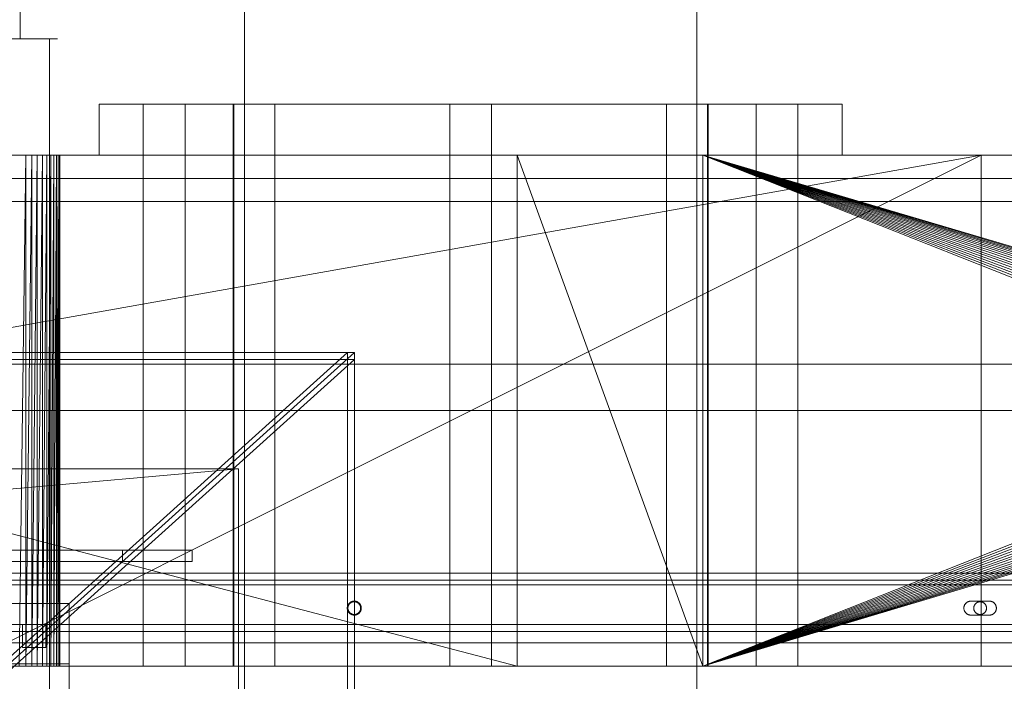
# Model space of a CAD drawing. Header units: millimetres. Extents: x -4395 to 65662, y -65530 to 6847.
# Tile 723 of 1034: x 25056 to 25480, y -17796 to -17512. Entities that reach past the tile are written whole.
import ezdxf

# ---------------------------------------------------------------- set-up
doc = ezdxf.new("R2010")
doc.units = ezdxf.units.MM
for name, color, linetype, lineweight in [('COTAS_P', 1, 'Continuous', 0), ('superior_briquetadora', 7, 'Continuous', 0), ('superior_C02-briq', 7, 'Continuous', 0), ('superior_C05', 7, 'Continuous', 0)]:
    doc.layers.add(name, color=color, linetype=linetype, lineweight=lineweight)
doc.dimstyles.new('R19_100', dxfattribs={"dimtxt": 250, "dimasz": 150, "dimexe": 150, "dimexo": 80, "dimgap": 100, "dimtad": 1, "dimtih": 1, "dimtoh": 1, "dimdsep": 46, "dimcen": 0.09, "dimadec": 0, "dimazin": 0, "dimtfac": 1, "dimtdec": 4, "dimtofl": 0, "dimtmove": 0, "dimatfit": 3, "dimfxl": 1, "dimtolj": 1, "dimtzin": 0, "dimarcsym": 0})

# ---------------------------------------------------------------- blocks, each defined once
blk = doc.blocks.new('DIM_R33_31')
at = {"layer": 'COTAS_P'}
for p, q in [((24250.07, -17080), (24400.07, -17035)), ((26750.07, -17080), (26600.07, -17035)), ((24250.07, -17980), (24250.07, -17080)), ((24250.07, -17080), (26750.07, -17080)), ((24250.07, -17080), (24400.07, -17125)), ((26750.07, -17080), (26600.07, -17125)), ((26750.07, -17980), (26750.07, -17080))]:
    blk.add_line(p, q, dxfattribs=at)
blk.add_text('2500 P', height=250, dxfattribs=at).set_placement((25500.07, -16980))

msp = doc.modelspace()

# ---------------------------------------------------------------- linework, layer by layer
at = {"layer": 'superior_briquetadora'}
for p, q in [((25152.685, -17250), (25152.685, -17800)), ((25347.45, -17250), (25347.45, -17800)), ((25056.004, -17280), (25056.004, -17520)), ((25046.788, -17520), (25059.697, -17520)), ((25060.338, -17520), (25047.587, -17520)), ((25050.986, -17520), (25056.004, -17520)), ((25056.202, -17520), (25051.343, -17520)), ((25056.004, -17520), (25057.866, -17520)), ((25057.866, -17520), (25056.202, -17520)), ((25059.697, -17520), (25068.718, -17520)), ((25069.074, -17520), (25060.338, -17520)), ((25068.718, -17520), (25072.065, -17520)), ((25068.718, -17520), (25068.718, -17800)), ((25072.065, -17520), (25069.074, -17520)), ((25090.067, -17548), (25091.234, -17548)), ((25090.067, -17548), (25090.067, -17570)), ((25091.234, -17548), (25094.717, -17548)), ((25094.717, -17548), (25100.465, -17548)), ((25100.465, -17548), (25108.395, -17548)), ((25108.395, -17548), (25118.39, -17548)), ((25109.067, -17790), (25109.067, -17548)), ((25109.959, -17548), (25109.067, -17548)), ((25112.456, -17548), (25109.959, -17548)), ((25116.065, -17548), (25112.456, -17548)), ((25120.07, -17548), (25116.065, -17548)), ((25118.39, -17548), (25130.306, -17548)), ((25123.679, -17548), (25120.07, -17548)), ((25126.176, -17548), (25123.679, -17548)), ((25127.067, -17548), (25126.176, -17548)), ((25127.067, -17790), (25127.067, -17548)), ((25130.306, -17548), (25143.968, -17548)), ((25143.968, -17548), (25159.177, -17548)), ((25147.729, -17790), (25147.729, -17548)), ((25148.621, -17548), (25147.729, -17548)), ((25148.067, -17548), (25148.067, -17790)), ((25149.804, -17548), (25148.067, -17548)), ((25151.118, -17548), (25148.621, -17548)), ((25154.955, -17548), (25149.804, -17548)), ((25154.727, -17548), (25151.118, -17548)), ((25158.732, -17548), (25154.727, -17548)), ((25163.345, -17548), (25154.955, -17548)), ((25162.341, -17548), (25158.732, -17548)), ((25159.177, -17548), (25175.712, -17548)), ((25164.838, -17548), (25162.341, -17548)), ((25174.689, -17548), (25163.345, -17548)), ((25165.729, -17548), (25164.838, -17548)), ((25165.729, -17790), (25165.729, -17548)), ((25188.599, -17548), (25174.689, -17548)), ((25175.712, -17548), (25193.331, -17548)), ((25204.602, -17548), (25188.599, -17548)), ((25193.331, -17548), (25211.777, -17548)), ((25222.154, -17548), (25204.602, -17548)), ((25211.777, -17548), (25230.782, -17548)), ((25240.656, -17548), (25222.154, -17548)), ((25230.782, -17548), (25250.067, -17548)), ((25259.479, -17548), (25240.656, -17548)), ((25241.067, -17790), (25241.067, -17548)), ((25241.959, -17548), (25241.067, -17548)), ((25244.456, -17548), (25241.959, -17548)), ((25248.065, -17548), (25244.456, -17548)), ((25252.07, -17548), (25248.065, -17548)), ((25250.067, -17548), (25269.353, -17548)), ((25255.679, -17548), (25252.07, -17548)), ((25258.176, -17548), (25255.679, -17548)), ((25259.067, -17548), (25258.176, -17548)), ((25259.067, -17790), (25259.067, -17548)), ((25277.981, -17548), (25259.479, -17548)), ((25269.353, -17548), (25288.358, -17548)), ((25295.533, -17548), (25277.981, -17548)), ((25288.358, -17548), (25306.804, -17548)), ((25311.536, -17548), (25295.533, -17548)), ((25306.804, -17548), (25324.423, -17548)), ((25325.446, -17548), (25311.536, -17548)), ((25324.423, -17548), (25340.958, -17548)), ((25336.79, -17548), (25325.446, -17548)), ((25334.406, -17790), (25334.406, -17548)), ((25335.297, -17548), (25334.406, -17548)), ((25337.794, -17548), (25335.297, -17548)), ((25345.18, -17548), (25336.79, -17548)), ((25341.403, -17548), (25337.794, -17548)), ((25340.958, -17548), (25356.167, -17548)), ((25345.408, -17548), (25341.403, -17548)), ((25350.331, -17548), (25345.18, -17548)), ((25349.017, -17548), (25345.408, -17548)), ((25351.514, -17548), (25349.017, -17548)), ((25352.067, -17548), (25350.331, -17548)), ((25352.406, -17548), (25351.514, -17548)), ((25352.067, -17548), (25352.067, -17790)), ((25352.406, -17790), (25352.406, -17548)), ((25356.167, -17548), (25369.829, -17548)), ((25369.829, -17548), (25381.745, -17548)), ((25373.067, -17790), (25373.067, -17548)), ((25373.959, -17548), (25373.067, -17548)), ((25376.456, -17548), (25373.959, -17548)), ((25380.065, -17548), (25376.456, -17548)), ((25384.07, -17548), (25380.065, -17548)), ((25381.745, -17548), (25391.74, -17548)), ((25387.679, -17548), (25384.07, -17548)), ((25390.176, -17548), (25387.679, -17548)), ((25391.067, -17548), (25390.176, -17548)), ((25391.067, -17790), (25391.067, -17548)), ((25391.74, -17548), (25399.67, -17548)), ((25399.67, -17548), (25405.418, -17548)), ((25405.418, -17548), (25408.901, -17548)), ((25408.901, -17548), (25410.067, -17548)), ((25410.067, -17548), (25410.067, -17570)), ((23750.067, -17570), (25950.067, -17570)), ((23870.067, -17570), (25830.067, -17570)), ((25470.067, -17570), (24230.067, -17790)), ((25470.067, -17570), (24230.067, -17570)), ((25470.067, -17570), (24243.401, -17570)), ((25746.067, -17570), (24243.401, -17570)), ((24430.067, -17570), (25270.067, -17570)), ((24430.067, -17570), (25270.067, -17790)), ((25270.067, -17570), (24663.302, -17570)), ((25270.067, -17570), (24666.505, -17570)), ((25470.067, -17570), (25030.067, -17570)), ((25058.401, -17570), (25030.067, -17570)), ((25061.002, -17570), (25030.067, -17570)), ((25063.402, -17570), (25030.067, -17570)), ((25065.577, -17570), (25030.067, -17570)), ((25350.067, -17570), (25030.067, -17570)), ((25470.067, -17570), (25030.067, -17790)), ((25036.833, -17570), (25270.067, -17570)), ((25040.067, -17570), (25270.067, -17570)), ((25043.302, -17570), (25270.067, -17570)), ((25046.505, -17570), (25270.067, -17570)), ((25049.647, -17570), (25270.067, -17570)), ((25052.696, -17570), (25270.067, -17570)), ((25058.401, -17570), (25055.624, -17790)), ((25058.401, -17570), (25055.624, -17570)), ((25055.624, -17570), (25270.067, -17570)), ((25061.002, -17570), (25058.401, -17790)), ((25058.401, -17570), (25058.401, -17790)), ((25061.002, -17570), (25058.401, -17570)), ((25058.401, -17570), (25270.067, -17570)), ((25063.402, -17570), (25061.002, -17790)), ((25061.002, -17570), (25061.002, -17790)), ((25063.402, -17570), (25061.002, -17570)), ((25061.002, -17570), (25270.067, -17570)), ((25065.577, -17570), (25063.402, -17790)), ((25063.402, -17570), (25063.402, -17790)), ((25065.577, -17570), (25063.402, -17570)), ((25063.402, -17570), (25270.067, -17570)), ((25067.506, -17570), (25065.577, -17790)), ((25065.577, -17790), (25065.577, -17570)), ((25067.506, -17570), (25065.577, -17570)), ((25065.577, -17570), (25270.067, -17570)), ((25065.577, -17570), (25350.067, -17570)), ((25069.171, -17570), (25067.506, -17790)), ((25067.506, -17790), (25067.506, -17570)), ((25069.171, -17570), (25067.506, -17570)), ((25067.506, -17570), (25270.067, -17570)), ((25067.506, -17570), (25350.067, -17570)), ((25070.556, -17570), (25069.171, -17790)), ((25069.171, -17790), (25069.171, -17570)), ((25070.556, -17570), (25069.171, -17570)), ((25069.171, -17570), (25270.067, -17570)), ((25069.171, -17570), (25350.067, -17570)), ((25071.647, -17570), (25070.556, -17790)), ((25070.556, -17790), (25070.556, -17570)), ((25071.647, -17570), (25070.556, -17570)), ((25070.556, -17570), (25270.067, -17570)), ((25070.556, -17570), (25350.067, -17570)), ((25072.433, -17570), (25071.647, -17790)), ((25071.647, -17790), (25071.647, -17570)), ((25072.433, -17570), (25071.647, -17570)), ((25071.647, -17570), (25270.067, -17570)), ((25071.647, -17570), (25350.067, -17570)), ((25072.909, -17570), (25072.433, -17790)), ((25072.433, -17790), (25072.433, -17570)), ((25072.909, -17570), (25072.433, -17570)), ((25072.433, -17570), (25270.067, -17570)), ((25073.067, -17570), (25072.909, -17790)), ((25072.909, -17790), (25072.909, -17570)), ((25073.067, -17570), (25072.909, -17570)), ((25072.909, -17570), (25270.067, -17570)), ((25073.067, -17790), (25073.067, -17570)), ((25270.067, -17570), (25073.067, -17570)), ((25090.067, -17570), (25091.234, -17570)), ((25091.234, -17570), (25094.717, -17570)), ((25094.717, -17570), (25100.465, -17570)), ((25100.465, -17570), (25108.395, -17570)), ((25108.395, -17570), (25118.39, -17570)), ((25118.39, -17570), (25130.306, -17570)), ((25130.306, -17570), (25143.968, -17570)), ((25143.968, -17570), (25159.177, -17570)), ((25159.177, -17570), (25175.712, -17570)), ((25175.712, -17570), (25193.331, -17570)), ((25193.331, -17570), (25211.777, -17570)), ((25211.777, -17570), (25230.782, -17570)), ((25230.782, -17570), (25250.067, -17570)), ((25250.067, -17570), (25269.353, -17570)), ((25269.353, -17570), (25288.358, -17570)), ((25270.067, -17570), (25350.067, -17570)), ((25270.067, -17790), (25270.067, -17570)), ((25270.067, -17570), (25350.067, -17790)), ((25288.358, -17570), (25306.804, -17570)), ((25306.804, -17570), (25324.423, -17570)), ((25324.423, -17570), (25340.958, -17570)), ((25340.958, -17570), (25356.167, -17570)), ((25350.067, -17570), (25550.067, -17570)), ((25470.067, -17570), (25350.067, -17570)), ((25350.067, -17570), (25830.067, -17570)), ((25350.067, -17790), (25350.067, -17570)), ((25350.067, -17570), (25628.067, -17680)), ((25628.173, -17677.844), (25350.067, -17570)), ((25628.49, -17675.708), (25350.067, -17570)), ((25629.015, -17673.614), (25350.067, -17570)), ((25629.742, -17671.581), (25350.067, -17570)), ((25630.665, -17669.629), (25350.067, -17570)), ((25631.775, -17667.777), (25350.067, -17570)), ((25633.061, -17666.043), (25350.067, -17570)), ((25634.511, -17664.444), (25350.067, -17570)), ((25636.111, -17662.994), (25350.067, -17570)), ((25637.845, -17661.708), (25350.067, -17570)), ((25639.697, -17660.598), (25350.067, -17570)), ((25641.648, -17659.675), (25350.067, -17570)), ((25643.681, -17658.947), (25350.067, -17570)), ((25350.067, -17570), (25647.911, -17658.106)), ((25350.067, -17570), (25645.775, -17658.423)), ((25356.167, -17570), (25369.829, -17570)), ((25369.829, -17570), (25381.745, -17570)), ((25381.745, -17570), (25391.74, -17570)), ((25391.74, -17570), (25399.67, -17570)), ((25399.67, -17570), (25405.418, -17570)), ((25405.418, -17570), (25408.901, -17570)), ((25408.901, -17570), (25410.067, -17570)), ((25470.067, -17570), (25470.067, -17790)), ((25746.067, -17570), (25470.067, -17570)), ((25470.067, -17570), (25550.067, -17570)), ((23900.067, -17580), (25800.067, -17580)), ((23900.067, -17590), (25800.067, -17590)), ((24500.067, -17655), (25200.067, -17655)), ((25047.067, -17790), (25197.067, -17655)), ((25050.067, -17790), (25200.067, -17655)), ((25197.067, -17655), (25197.067, -18305)), ((25200.067, -17655), (25197.067, -17655)), ((25200.067, -17655), (25200.067, -18305)), ((25200.067, -17655), (25200.067, -17658)), ((23900.067, -17660), (25800.067, -17660)), ((24500.067, -17658), (25200.067, -17658)), ((25200.067, -17658), (25050.067, -17793)), ((25950.067, -17680), (23750.067, -17680)), ((24150.067, -17680), (25950.067, -17680)), ((24150.067, -17680), (25800.067, -17680)), ((25628.067, -17680), (25350.067, -17790)), ((25628.173, -17682.156), (25350.067, -17790)), ((25628.49, -17684.292), (25350.067, -17790)), ((25629.015, -17686.386), (25350.067, -17790)), ((25629.742, -17688.419), (25350.067, -17790)), ((25630.665, -17690.371), (25350.067, -17790)), ((25631.775, -17692.223), (25350.067, -17790)), ((25633.061, -17693.957), (25350.067, -17790)), ((25634.511, -17695.556), (25350.067, -17790)), ((25636.111, -17697.006), (25350.067, -17790)), ((25637.845, -17698.292), (25350.067, -17790)), ((25639.697, -17699.402), (25350.067, -17790)), ((25641.648, -17700.325), (25350.067, -17790)), ((25643.681, -17701.053), (25350.067, -17790)), ((25645.775, -17701.577), (25350.067, -17790)), ((24570.067, -17740), (25130.067, -17740)), ((25100.067, -17745), (25100.067, -17740)), ((25100.067, -17740), (25130.067, -17740)), ((25130.067, -17740), (25130.067, -17745)), ((25130.067, -17745), (24570.067, -17745)), ((25130.067, -17745), (25100.067, -17745)), ((24623.067, -17763), (25077.067, -17763)), ((25077.067, -17763), (25077.067, -17789)), ((25057.067, -17782), (25057.067, -17772)), ((25057.067, -17772), (25067.067, -17772)), ((25067.067, -17772), (25067.067, -17782)), ((25067.067, -17782), (25057.067, -17782)), ((25077.067, -17789), (24623.067, -17789)), ((25051.067, -17789), (25077.067, -17789)), ((25077.067, -17789), (25077.067, -18171)), ((25830.067, -17790), (23870.067, -17790)), ((23954.067, -17790), (25456.734, -17790)), ((24230.067, -17790), (25470.067, -17790)), ((24230.067, -17790), (25456.734, -17790)), ((25270.067, -17790), (24430.067, -17790)), ((25030.067, -17790), (25470.067, -17790)), ((25350.067, -17790), (25030.067, -17790)), ((25063.402, -17790), (25030.067, -17790)), ((25030.067, -17790), (25065.577, -17790)), ((25061.002, -17790), (25030.067, -17790)), ((25058.401, -17790), (25030.067, -17790)), ((25270.067, -17790), (25036.833, -17790)), ((25270.067, -17790), (25040.067, -17790)), ((25270.067, -17790), (25043.302, -17790)), ((25270.067, -17790), (25046.505, -17790)), ((25270.067, -17790), (25049.647, -17790)), ((25270.067, -17790), (25052.696, -17790)), ((25055.624, -17790), (25058.401, -17790)), ((25270.067, -17790), (25055.624, -17790)), ((25058.401, -17790), (25061.002, -17790)), ((25270.067, -17790), (25058.401, -17790)), ((25061.002, -17790), (25063.402, -17790)), ((25270.067, -17790), (25061.002, -17790)), ((25063.402, -17790), (25065.577, -17790)), ((25270.067, -17790), (25063.402, -17790)), ((25065.577, -17790), (25067.506, -17790)), ((25350.067, -17790), (25065.577, -17790)), ((25270.067, -17790), (25065.577, -17790)), ((25067.506, -17790), (25069.171, -17790)), ((25350.067, -17790), (25067.506, -17790)), ((25270.067, -17790), (25067.506, -17790)), ((25069.171, -17790), (25070.556, -17790)), ((25350.067, -17790), (25069.171, -17790)), ((25270.067, -17790), (25069.171, -17790)), ((25070.556, -17790), (25071.647, -17790)), ((25350.067, -17790), (25070.556, -17790)), ((25270.067, -17790), (25070.556, -17790)), ((25071.647, -17790), (25072.433, -17790)), ((25071.647, -17790), (25350.067, -17790)), ((25270.067, -17790), (25071.647, -17790)), ((25072.433, -17790), (25072.909, -17790)), ((25270.067, -17790), (25072.433, -17790)), ((25072.909, -17790), (25073.067, -17790)), ((25270.067, -17790), (25072.909, -17790)), ((25270.067, -17790), (25073.067, -17790)), ((25109.959, -17790), (25109.067, -17790)), ((25112.456, -17790), (25109.959, -17790)), ((25116.065, -17790), (25112.456, -17790)), ((25120.07, -17790), (25116.065, -17790)), ((25123.679, -17790), (25120.07, -17790)), ((25126.176, -17790), (25123.679, -17790)), ((25127.067, -17790), (25126.176, -17790)), ((25148.621, -17790), (25147.729, -17790)), ((25149.804, -17790), (25148.067, -17790)), ((25151.118, -17790), (25148.621, -17790)), ((25154.955, -17790), (25149.804, -17790)), ((25154.727, -17790), (25151.118, -17790)), ((25158.732, -17790), (25154.727, -17790)), ((25163.345, -17790), (25154.955, -17790)), ((25162.341, -17790), (25158.732, -17790)), ((25164.838, -17790), (25162.341, -17790)), ((25174.689, -17790), (25163.345, -17790)), ((25165.729, -17790), (25164.838, -17790)), ((25188.599, -17790), (25174.689, -17790)), ((25204.602, -17790), (25188.599, -17790)), ((25222.154, -17790), (25204.602, -17790)), ((25240.656, -17790), (25222.154, -17790)), ((25259.479, -17790), (25240.656, -17790)), ((25241.959, -17790), (25241.067, -17790)), ((25244.456, -17790), (25241.959, -17790)), ((25248.065, -17790), (25244.456, -17790)), ((25252.07, -17790), (25248.065, -17790)), ((25255.679, -17790), (25252.07, -17790)), ((25258.176, -17790), (25255.679, -17790)), ((25259.067, -17790), (25258.176, -17790)), ((25277.981, -17790), (25259.479, -17790)), ((25350.067, -17790), (25270.067, -17790)), ((25295.533, -17790), (25277.981, -17790)), ((25311.536, -17790), (25295.533, -17790)), ((25325.446, -17790), (25311.536, -17790)), ((25336.79, -17790), (25325.446, -17790)), ((25335.297, -17790), (25334.406, -17790)), ((25337.794, -17790), (25335.297, -17790)), ((25345.18, -17790), (25336.79, -17790)), ((25341.403, -17790), (25337.794, -17790)), ((25345.408, -17790), (25341.403, -17790)), ((25350.331, -17790), (25345.18, -17790)), ((25349.017, -17790), (25345.408, -17790)), ((25351.514, -17790), (25349.017, -17790)), ((25350.067, -17790), (25550.067, -17790)), ((25830.067, -17790), (25350.067, -17790)), ((25350.067, -17790), (25470.067, -17790)), ((25352.067, -17790), (25350.331, -17790)), ((25352.406, -17790), (25351.514, -17790)), ((25373.959, -17790), (25373.067, -17790)), ((25376.456, -17790), (25373.959, -17790)), ((25380.065, -17790), (25376.456, -17790)), ((25384.07, -17790), (25380.065, -17790)), ((25387.679, -17790), (25384.07, -17790)), ((25390.176, -17790), (25387.679, -17790)), ((25391.067, -17790), (25390.176, -17790)), ((25456.734, -17790), (25746.067, -17790)), ((25470.067, -17790), (25746.067, -17790)), ((25550.067, -17790), (25470.067, -17790))]:
    msp.add_line(p, q, dxfattribs=at)
at = {"layer": 'superior_C02-briq'}
for p, q in [((24550.067, -17705), (25150.067, -17705)), ((24925.067, -17725), (25150.067, -17705)), ((25150.067, -17705), (25150.067, -18255))]:
    msp.add_line(p, q, dxfattribs=at)
at = {"layer": 'superior_C05'}
for p, q in [((24310.067, -17750), (26690.067, -17750)), ((24300.067, -17755), (26700.067, -17755)), ((24310.067, -17753), (26690.067, -17753)), ((24310.067, -17755), (26690.067, -17755)), ((24900.317, -17755), (25499.567, -17755)), ((25197.123, -17763.974), (25197.076, -17764.116)), ((25197.178, -17763.835), (25197.123, -17763.974)), ((25197.24, -17763.698), (25197.178, -17763.835)), ((25197.308, -17763.565), (25197.24, -17763.698)), ((25197.383, -17763.436), (25197.308, -17763.565)), ((25197.408, -17763.932), (25197.358, -17764.059)), ((25197.464, -17763.31), (25197.383, -17763.436)), ((25197.465, -17763.807), (25197.408, -17763.932)), ((25197.551, -17763.189), (25197.464, -17763.31)), ((25197.527, -17763.685), (25197.465, -17763.807)), ((25197.596, -17763.566), (25197.527, -17763.685)), ((25197.644, -17763.072), (25197.551, -17763.189)), ((25197.67, -17763.451), (25197.596, -17763.566)), ((25197.743, -17762.959), (25197.644, -17763.072)), ((25197.75, -17763.34), (25197.67, -17763.451)), ((25197.848, -17762.852), (25197.743, -17762.959)), ((25197.836, -17763.232), (25197.75, -17763.34)), ((25197.927, -17763.13), (25197.836, -17763.232)), ((25197.957, -17762.751), (25197.848, -17762.852)), ((25198.022, -17763.031), (25197.927, -17763.13)), ((25198.072, -17762.655), (25197.957, -17762.751)), ((25198.123, -17762.938), (25198.022, -17763.031)), ((25198.191, -17762.564), (25198.072, -17762.655)), ((25198.228, -17762.85), (25198.123, -17762.938)), ((25198.315, -17762.48), (25198.191, -17762.564)), ((25198.337, -17762.767), (25198.228, -17762.85)), ((25198.442, -17762.402), (25198.315, -17762.48)), ((25198.45, -17762.69), (25198.337, -17762.767)), ((25198.574, -17762.33), (25198.442, -17762.402)), ((25198.567, -17762.618), (25198.45, -17762.69)), ((25198.688, -17762.553), (25198.567, -17762.618)), ((25198.709, -17762.265), (25198.574, -17762.33)), ((25198.811, -17762.493), (25198.688, -17762.553)), ((25198.846, -17762.207), (25198.709, -17762.265)), ((25198.938, -17762.44), (25198.811, -17762.493)), ((25198.987, -17762.156), (25198.846, -17762.207)), ((25199.067, -17762.393), (25198.938, -17762.44)), ((25199.13, -17762.112), (25198.987, -17762.156)), ((25199.198, -17762.353), (25199.067, -17762.393)), ((25199.275, -17762.075), (25199.13, -17762.112)), ((25199.331, -17762.319), (25199.198, -17762.353)), ((25199.422, -17762.046), (25199.275, -17762.075)), ((25199.465, -17762.292), (25199.331, -17762.319)), ((25199.569, -17762.023), (25199.422, -17762.046)), ((25199.601, -17762.271), (25199.465, -17762.292)), ((25199.718, -17762.008), (25199.569, -17762.023)), ((25199.737, -17762.258), (25199.601, -17762.271)), ((25199.868, -17762.001), (25199.718, -17762.008)), ((25199.874, -17762.251), (25199.737, -17762.258)), ((25200.017, -17762.001), (25199.868, -17762.001)), ((25200.011, -17762.251), (25199.874, -17762.251)), ((25200.148, -17762.258), (25200.011, -17762.251)), ((25200.167, -17762.008), (25200.017, -17762.001)), ((25200.284, -17762.271), (25200.148, -17762.258)), ((25200.316, -17762.023), (25200.167, -17762.008)), ((25200.42, -17762.292), (25200.284, -17762.271)), ((25200.463, -17762.046), (25200.316, -17762.023)), ((25200.554, -17762.319), (25200.42, -17762.292)), ((25200.61, -17762.075), (25200.463, -17762.046)), ((25200.687, -17762.353), (25200.554, -17762.319)), ((25200.755, -17762.112), (25200.61, -17762.075)), ((25200.818, -17762.393), (25200.687, -17762.353)), ((25200.898, -17762.156), (25200.755, -17762.112)), ((25200.947, -17762.44), (25200.818, -17762.393)), ((25201.039, -17762.207), (25200.898, -17762.156)), ((25201.074, -17762.493), (25200.947, -17762.44)), ((25201.176, -17762.265), (25201.039, -17762.207)), ((25201.197, -17762.553), (25201.074, -17762.493)), ((25201.311, -17762.33), (25201.176, -17762.265)), ((25201.317, -17762.618), (25201.197, -17762.553)), ((25201.442, -17762.402), (25201.311, -17762.33)), ((25201.434, -17762.69), (25201.317, -17762.618)), ((25201.548, -17762.767), (25201.434, -17762.69)), ((25201.57, -17762.48), (25201.442, -17762.402)), ((25201.657, -17762.85), (25201.548, -17762.767)), ((25201.694, -17762.564), (25201.57, -17762.48)), ((25201.762, -17762.938), (25201.657, -17762.85)), ((25201.813, -17762.655), (25201.694, -17762.564)), ((25201.863, -17763.031), (25201.762, -17762.938)), ((25201.928, -17762.751), (25201.813, -17762.655)), ((25201.958, -17763.13), (25201.863, -17763.031)), ((25202.037, -17762.852), (25201.928, -17762.751)), ((25202.049, -17763.232), (25201.958, -17763.13)), ((25202.142, -17762.959), (25202.037, -17762.852)), ((25202.135, -17763.34), (25202.049, -17763.232)), ((25202.215, -17763.451), (25202.135, -17763.34)), ((25202.241, -17763.072), (25202.142, -17762.959)), ((25202.289, -17763.566), (25202.215, -17763.451)), ((25202.334, -17763.189), (25202.241, -17763.072)), ((25202.358, -17763.685), (25202.289, -17763.566)), ((25202.421, -17763.31), (25202.334, -17763.189)), ((25202.42, -17763.807), (25202.358, -17763.685)), ((25202.477, -17763.932), (25202.42, -17763.807)), ((25202.502, -17763.436), (25202.421, -17763.31)), ((25202.527, -17764.059), (25202.477, -17763.932)), ((25202.577, -17763.565), (25202.502, -17763.436)), ((25202.645, -17763.698), (25202.577, -17763.565)), ((25202.707, -17763.835), (25202.645, -17763.698)), ((25202.762, -17763.974), (25202.707, -17763.835)), ((25202.809, -17764.116), (25202.762, -17763.974)), ((25462.775, -17763.904), (25462.724, -17764.045)), ((25462.833, -17763.766), (25462.775, -17763.904)), ((25462.898, -17763.631), (25462.833, -17763.766)), ((25462.969, -17763.5), (25462.898, -17763.631)), ((25463.047, -17763.372), (25462.969, -17763.5)), ((25463.132, -17763.249), (25463.047, -17763.372)), ((25463.222, -17763.13), (25463.132, -17763.249)), ((25463.318, -17763.015), (25463.222, -17763.13)), ((25463.42, -17762.905), (25463.318, -17763.015)), ((25463.527, -17762.801), (25463.42, -17762.905)), ((25463.639, -17762.702), (25463.527, -17762.801)), ((25463.756, -17762.609), (25463.639, -17762.702)), ((25463.878, -17762.521), (25463.756, -17762.609)), ((25464.003, -17762.44), (25463.878, -17762.521)), ((25464.133, -17762.365), (25464.003, -17762.44)), ((25464.266, -17762.297), (25464.133, -17762.365)), ((25464.402, -17762.236), (25464.266, -17762.297)), ((25464.541, -17762.181), (25464.402, -17762.236)), ((25464.683, -17762.133), (25464.541, -17762.181)), ((25464.827, -17762.093), (25464.683, -17762.133)), ((25464.973, -17762.059), (25464.827, -17762.093)), ((25465.12, -17762.034), (25464.973, -17762.059)), ((25465.269, -17762.015), (25465.12, -17762.034)), ((25465.418, -17762.004), (25465.269, -17762.015)), ((25465.567, -17762), (25465.418, -17762.004)), ((25465.567, -17762), (25473.567, -17762)), ((25467.033, -17763.932), (25466.983, -17764.059)), ((25467.09, -17763.807), (25467.033, -17763.932)), ((25467.152, -17763.685), (25467.09, -17763.807)), ((25467.221, -17763.566), (25467.152, -17763.685)), ((25467.295, -17763.451), (25467.221, -17763.566)), ((25467.375, -17763.34), (25467.295, -17763.451)), ((25467.461, -17763.232), (25467.375, -17763.34)), ((25467.552, -17763.13), (25467.461, -17763.232)), ((25467.647, -17763.031), (25467.552, -17763.13)), ((25467.748, -17762.938), (25467.647, -17763.031)), ((25467.853, -17762.85), (25467.748, -17762.938)), ((25467.962, -17762.767), (25467.853, -17762.85)), ((25468.075, -17762.69), (25467.962, -17762.767)), ((25468.192, -17762.618), (25468.075, -17762.69)), ((25468.313, -17762.553), (25468.192, -17762.618)), ((25468.436, -17762.493), (25468.313, -17762.553)), ((25468.563, -17762.44), (25468.436, -17762.493)), ((25468.692, -17762.393), (25468.563, -17762.44)), ((25468.823, -17762.353), (25468.692, -17762.393)), ((25468.956, -17762.319), (25468.823, -17762.353)), ((25469.09, -17762.292), (25468.956, -17762.319)), ((25469.226, -17762.271), (25469.09, -17762.292)), ((25469.362, -17762.258), (25469.226, -17762.271)), ((25469.499, -17762.251), (25469.362, -17762.258)), ((25469.636, -17762.251), (25469.499, -17762.251)), ((25469.773, -17762.258), (25469.636, -17762.251)), ((25469.909, -17762.271), (25469.773, -17762.258)), ((25470.045, -17762.292), (25469.909, -17762.271)), ((25470.179, -17762.319), (25470.045, -17762.292)), ((25470.312, -17762.353), (25470.179, -17762.319)), ((25470.443, -17762.393), (25470.312, -17762.353)), ((25470.572, -17762.44), (25470.443, -17762.393)), ((25470.699, -17762.493), (25470.572, -17762.44)), ((25470.822, -17762.553), (25470.699, -17762.493)), ((25470.942, -17762.618), (25470.822, -17762.553)), ((25471.059, -17762.69), (25470.942, -17762.618)), ((25471.173, -17762.767), (25471.059, -17762.69)), ((25471.282, -17762.85), (25471.173, -17762.767)), ((25471.387, -17762.938), (25471.282, -17762.85)), ((25471.488, -17763.031), (25471.387, -17762.938)), ((25471.583, -17763.13), (25471.488, -17763.031)), ((25471.674, -17763.232), (25471.583, -17763.13)), ((25471.76, -17763.34), (25471.674, -17763.232)), ((25471.84, -17763.451), (25471.76, -17763.34)), ((25471.914, -17763.566), (25471.84, -17763.451)), ((25471.983, -17763.685), (25471.914, -17763.566)), ((25472.045, -17763.807), (25471.983, -17763.685)), ((25472.102, -17763.932), (25472.045, -17763.807)), ((25472.152, -17764.059), (25472.102, -17763.932)), ((25473.567, -17762), (25473.715, -17762.004)), ((25473.862, -17762.014), (25473.715, -17762.004)), ((25474.008, -17762.032), (25473.862, -17762.014)), ((25474.153, -17762.058), (25474.008, -17762.032)), ((25474.296, -17762.09), (25474.153, -17762.058)), ((25474.438, -17762.129), (25474.296, -17762.09)), ((25474.578, -17762.175), (25474.438, -17762.129)), ((25474.716, -17762.228), (25474.578, -17762.175)), ((25474.85, -17762.288), (25474.716, -17762.228)), ((25474.982, -17762.354), (25474.85, -17762.288)), ((25475.11, -17762.427), (25474.982, -17762.354)), ((25475.234, -17762.506), (25475.11, -17762.427)), ((25475.355, -17762.59), (25475.234, -17762.506)), ((25475.471, -17762.681), (25475.355, -17762.59)), ((25475.582, -17762.777), (25475.471, -17762.681)), ((25475.689, -17762.879), (25475.582, -17762.777)), ((25475.79, -17762.985), (25475.689, -17762.879)), ((25475.887, -17763.097), (25475.79, -17762.985)), ((25475.977, -17763.213), (25475.887, -17763.097)), ((25476.062, -17763.333), (25475.977, -17763.213)), ((25476.141, -17763.458), (25476.062, -17763.333)), ((25476.213, -17763.586), (25476.141, -17763.458)), ((25476.279, -17763.717), (25476.213, -17763.586)), ((25476.339, -17763.852), (25476.279, -17763.717)), ((25476.392, -17763.989), (25476.339, -17763.852)), ((25196.946, -17764.85), (25196.942, -17765)), ((25196.942, -17765), (25196.946, -17765.15)), ((25196.957, -17764.701), (25196.946, -17764.85)), ((25196.946, -17765.15), (25196.957, -17765.299)), ((25196.976, -17764.553), (25196.957, -17764.701)), ((25196.957, -17765.299), (25196.976, -17765.447)), ((25197.002, -17764.406), (25196.976, -17764.553)), ((25196.976, -17765.447), (25197.002, -17765.594)), ((25197.035, -17764.26), (25197.002, -17764.406)), ((25197.002, -17765.594), (25197.035, -17765.74)), ((25197.076, -17764.116), (25197.035, -17764.26)), ((25197.035, -17765.74), (25197.076, -17765.884)), ((25197.076, -17765.884), (25197.123, -17766.026)), ((25197.123, -17766.026), (25197.178, -17766.165)), ((25197.178, -17766.165), (25197.24, -17766.302)), ((25197.196, -17764.863), (25197.192, -17765)), ((25197.192, -17765), (25197.196, -17765.137)), ((25197.206, -17764.726), (25197.196, -17764.863)), ((25197.196, -17765.137), (25197.206, -17765.274)), ((25197.223, -17764.59), (25197.206, -17764.726)), ((25197.206, -17765.274), (25197.223, -17765.41)), ((25197.247, -17764.455), (25197.223, -17764.59)), ((25197.223, -17765.41), (25197.247, -17765.545)), ((25197.24, -17766.302), (25197.308, -17766.435)), ((25197.278, -17764.321), (25197.247, -17764.455)), ((25197.247, -17765.545), (25197.278, -17765.679)), ((25197.315, -17764.189), (25197.278, -17764.321)), ((25197.278, -17765.679), (25197.315, -17765.811)), ((25197.308, -17766.435), (25197.383, -17766.564)), ((25197.358, -17764.059), (25197.315, -17764.189)), ((25197.315, -17765.811), (25197.358, -17765.941)), ((25197.358, -17765.941), (25197.408, -17766.068)), ((25197.383, -17766.564), (25197.464, -17766.69)), ((25197.408, -17766.068), (25197.465, -17766.193)), ((25197.464, -17766.69), (25197.551, -17766.811)), ((25197.465, -17766.193), (25197.527, -17766.315)), ((25197.527, -17766.315), (25197.596, -17766.434)), ((25197.551, -17766.811), (25197.644, -17766.928)), ((25197.596, -17766.434), (25197.67, -17766.549)), ((25197.644, -17766.928), (25197.743, -17767.041)), ((25197.67, -17766.549), (25197.75, -17766.66)), ((25197.743, -17767.041), (25197.848, -17767.148)), ((25197.75, -17766.66), (25197.836, -17766.768)), ((25197.836, -17766.768), (25197.927, -17766.87)), ((25197.848, -17767.148), (25197.957, -17767.249)), ((25197.927, -17766.87), (25198.022, -17766.969)), ((25197.957, -17767.249), (25198.072, -17767.345)), ((25198.022, -17766.969), (25198.123, -17767.062)), ((25198.072, -17767.345), (25198.191, -17767.436)), ((25198.123, -17767.062), (25198.228, -17767.15)), ((25198.191, -17767.436), (25198.315, -17767.52)), ((25198.228, -17767.15), (25198.337, -17767.233)), ((25198.315, -17767.52), (25198.442, -17767.598)), ((25198.337, -17767.233), (25198.45, -17767.31)), ((25198.442, -17767.598), (25198.574, -17767.67)), ((25198.45, -17767.31), (25198.567, -17767.382)), ((25198.567, -17767.382), (25198.688, -17767.447)), ((25198.574, -17767.67), (25198.709, -17767.735)), ((25198.688, -17767.447), (25198.811, -17767.507)), ((25198.709, -17767.735), (25198.846, -17767.793)), ((25198.811, -17767.507), (25198.938, -17767.56)), ((25198.846, -17767.793), (25198.987, -17767.844)), ((25198.938, -17767.56), (25199.067, -17767.607)), ((25198.987, -17767.844), (25199.13, -17767.888)), ((25199.067, -17767.607), (25199.198, -17767.647)), ((25199.13, -17767.888), (25199.275, -17767.925)), ((25199.198, -17767.647), (25199.331, -17767.681)), ((25199.275, -17767.925), (25199.422, -17767.954)), ((25199.331, -17767.681), (25199.465, -17767.708)), ((25199.422, -17767.954), (25199.569, -17767.977)), ((25199.465, -17767.708), (25199.601, -17767.729)), ((25199.569, -17767.977), (25199.718, -17767.992)), ((25199.601, -17767.729), (25199.737, -17767.742)), ((25199.718, -17767.992), (25199.868, -17767.999)), ((25199.737, -17767.742), (25199.874, -17767.749)), ((25199.868, -17767.999), (25200.017, -17767.999)), ((25199.874, -17767.749), (25200.011, -17767.749)), ((25200.011, -17767.749), (25200.148, -17767.742)), ((25200.017, -17767.999), (25200.167, -17767.992)), ((25200.148, -17767.742), (25200.284, -17767.729)), ((25200.167, -17767.992), (25200.316, -17767.977)), ((25200.284, -17767.729), (25200.42, -17767.708)), ((25200.316, -17767.977), (25200.463, -17767.954)), ((25200.42, -17767.708), (25200.554, -17767.681)), ((25200.463, -17767.954), (25200.61, -17767.925)), ((25200.554, -17767.681), (25200.687, -17767.647)), ((25200.61, -17767.925), (25200.755, -17767.888)), ((25200.687, -17767.647), (25200.818, -17767.607)), ((25200.755, -17767.888), (25200.898, -17767.844)), ((25200.818, -17767.607), (25200.947, -17767.56)), ((25200.898, -17767.844), (25201.039, -17767.793)), ((25200.947, -17767.56), (25201.074, -17767.507)), ((25201.039, -17767.793), (25201.176, -17767.735)), ((25201.074, -17767.507), (25201.197, -17767.447)), ((25201.176, -17767.735), (25201.311, -17767.67)), ((25201.197, -17767.447), (25201.317, -17767.382)), ((25201.311, -17767.67), (25201.442, -17767.598)), ((25201.317, -17767.382), (25201.434, -17767.31)), ((25201.434, -17767.31), (25201.548, -17767.233)), ((25201.442, -17767.598), (25201.57, -17767.52)), ((25201.548, -17767.233), (25201.657, -17767.15)), ((25201.57, -17767.52), (25201.694, -17767.436)), ((25201.657, -17767.15), (25201.762, -17767.062)), ((25201.694, -17767.436), (25201.813, -17767.345)), ((25201.762, -17767.062), (25201.863, -17766.969)), ((25201.813, -17767.345), (25201.928, -17767.249)), ((25201.863, -17766.969), (25201.958, -17766.87)), ((25201.928, -17767.249), (25202.037, -17767.148)), ((25201.958, -17766.87), (25202.049, -17766.768)), ((25202.037, -17767.148), (25202.142, -17767.041)), ((25202.049, -17766.768), (25202.135, -17766.66)), ((25202.135, -17766.66), (25202.215, -17766.549)), ((25202.142, -17767.041), (25202.241, -17766.928)), ((25202.215, -17766.549), (25202.289, -17766.434)), ((25202.241, -17766.928), (25202.334, -17766.811)), ((25202.289, -17766.434), (25202.358, -17766.315)), ((25202.334, -17766.811), (25202.421, -17766.69)), ((25202.358, -17766.315), (25202.42, -17766.193)), ((25202.42, -17766.193), (25202.477, -17766.068)), ((25202.421, -17766.69), (25202.502, -17766.564)), ((25202.477, -17766.068), (25202.527, -17765.941)), ((25202.502, -17766.564), (25202.577, -17766.435)), ((25202.57, -17764.189), (25202.527, -17764.059)), ((25202.527, -17765.941), (25202.57, -17765.811)), ((25202.607, -17764.321), (25202.57, -17764.189)), ((25202.57, -17765.811), (25202.607, -17765.679)), ((25202.577, -17766.435), (25202.645, -17766.302)), ((25202.638, -17764.455), (25202.607, -17764.321)), ((25202.607, -17765.679), (25202.638, -17765.545)), ((25202.662, -17764.59), (25202.638, -17764.455)), ((25202.638, -17765.545), (25202.662, -17765.41)), ((25202.645, -17766.302), (25202.707, -17766.165)), ((25202.679, -17764.726), (25202.662, -17764.59)), ((25202.662, -17765.41), (25202.679, -17765.274)), ((25202.689, -17764.863), (25202.679, -17764.726)), ((25202.679, -17765.274), (25202.689, -17765.137)), ((25202.692, -17765), (25202.689, -17764.863)), ((25202.692, -17765), (25202.689, -17765.137)), ((25202.707, -17766.165), (25202.762, -17766.026)), ((25202.762, -17766.026), (25202.809, -17765.884)), ((25202.85, -17764.26), (25202.809, -17764.116)), ((25202.809, -17765.884), (25202.85, -17765.74)), ((25202.883, -17764.406), (25202.85, -17764.26)), ((25202.85, -17765.74), (25202.883, -17765.594)), ((25202.909, -17764.553), (25202.883, -17764.406)), ((25202.883, -17765.594), (25202.909, -17765.447)), ((25202.928, -17764.701), (25202.909, -17764.553)), ((25202.909, -17765.447), (25202.928, -17765.299)), ((25202.939, -17764.85), (25202.928, -17764.701)), ((25202.928, -17765.299), (25202.939, -17765.15)), ((25202.942, -17765), (25202.939, -17764.85)), ((25202.942, -17765), (25202.939, -17765.15)), ((25462.576, -17764.776), (25462.568, -17764.925)), ((25462.568, -17764.925), (25462.568, -17765.075)), ((25462.568, -17765.075), (25462.576, -17765.224)), ((25462.591, -17764.627), (25462.576, -17764.776)), ((25462.576, -17765.224), (25462.591, -17765.373)), ((25462.613, -17764.479), (25462.591, -17764.627)), ((25462.591, -17765.373), (25462.613, -17765.521)), ((25462.643, -17764.332), (25462.613, -17764.479)), ((25462.613, -17765.521), (25462.643, -17765.668)), ((25462.68, -17764.187), (25462.643, -17764.332)), ((25462.643, -17765.668), (25462.68, -17765.813)), ((25462.724, -17764.045), (25462.68, -17764.187)), ((25462.68, -17765.813), (25462.724, -17765.955)), ((25462.724, -17765.955), (25462.775, -17766.096)), ((25462.775, -17766.096), (25462.833, -17766.234)), ((25462.833, -17766.234), (25462.898, -17766.369)), ((25462.898, -17766.369), (25462.969, -17766.5)), ((25462.969, -17766.5), (25463.047, -17766.628)), ((25463.047, -17766.628), (25463.132, -17766.751)), ((25463.132, -17766.751), (25463.222, -17766.87)), ((25463.222, -17766.87), (25463.318, -17766.985)), ((25463.318, -17766.985), (25463.42, -17767.095)), ((25463.42, -17767.095), (25463.527, -17767.199)), ((25463.527, -17767.199), (25463.639, -17767.298)), ((25463.639, -17767.298), (25463.756, -17767.391)), ((25463.756, -17767.391), (25463.878, -17767.479)), ((25463.878, -17767.479), (25464.003, -17767.56)), ((25464.003, -17767.56), (25464.133, -17767.635)), ((25464.133, -17767.635), (25464.266, -17767.703)), ((25464.266, -17767.703), (25464.402, -17767.764)), ((25464.402, -17767.764), (25464.541, -17767.819)), ((25464.541, -17767.819), (25464.683, -17767.867)), ((25464.683, -17767.867), (25464.827, -17767.907)), ((25464.827, -17767.907), (25464.973, -17767.941)), ((25464.973, -17767.941), (25465.12, -17767.966)), ((25465.12, -17767.966), (25465.269, -17767.985)), ((25465.269, -17767.985), (25465.418, -17767.996)), ((25465.567, -17768), (25465.418, -17767.996)), ((25473.567, -17768), (25465.567, -17768)), ((25466.821, -17764.863), (25466.817, -17765)), ((25466.817, -17765), (25466.821, -17765.137)), ((25466.831, -17764.726), (25466.821, -17764.863)), ((25466.821, -17765.137), (25466.831, -17765.274)), ((25466.848, -17764.59), (25466.831, -17764.726)), ((25466.831, -17765.274), (25466.848, -17765.41)), ((25466.872, -17764.455), (25466.848, -17764.59)), ((25466.848, -17765.41), (25466.872, -17765.545)), ((25466.903, -17764.321), (25466.872, -17764.455)), ((25466.872, -17765.545), (25466.903, -17765.679)), ((25466.94, -17764.189), (25466.903, -17764.321)), ((25466.903, -17765.679), (25466.94, -17765.811)), ((25466.983, -17764.059), (25466.94, -17764.189)), ((25466.94, -17765.811), (25466.983, -17765.941)), ((25466.983, -17765.941), (25467.033, -17766.068)), ((25467.033, -17766.068), (25467.09, -17766.193)), ((25467.09, -17766.193), (25467.152, -17766.315)), ((25467.152, -17766.315), (25467.221, -17766.434)), ((25467.221, -17766.434), (25467.295, -17766.549)), ((25467.295, -17766.549), (25467.375, -17766.66)), ((25467.375, -17766.66), (25467.461, -17766.768)), ((25467.461, -17766.768), (25467.552, -17766.87)), ((25467.552, -17766.87), (25467.647, -17766.969)), ((25467.647, -17766.969), (25467.748, -17767.062)), ((25467.748, -17767.062), (25467.853, -17767.15)), ((25467.853, -17767.15), (25467.962, -17767.233)), ((25467.962, -17767.233), (25468.075, -17767.31)), ((25468.075, -17767.31), (25468.192, -17767.382)), ((25468.192, -17767.382), (25468.313, -17767.447)), ((25468.313, -17767.447), (25468.436, -17767.507)), ((25468.436, -17767.507), (25468.563, -17767.56)), ((25468.563, -17767.56), (25468.692, -17767.607)), ((25468.692, -17767.607), (25468.823, -17767.647)), ((25468.823, -17767.647), (25468.956, -17767.681)), ((25468.956, -17767.681), (25469.09, -17767.708)), ((25469.09, -17767.708), (25469.226, -17767.729)), ((25469.226, -17767.729), (25469.362, -17767.742)), ((25469.362, -17767.742), (25469.499, -17767.749)), ((25469.499, -17767.749), (25469.636, -17767.749)), ((25469.636, -17767.749), (25469.773, -17767.742)), ((25469.773, -17767.742), (25469.909, -17767.729)), ((25469.909, -17767.729), (25470.045, -17767.708)), ((25470.045, -17767.708), (25470.179, -17767.681)), ((25470.179, -17767.681), (25470.312, -17767.647)), ((25470.312, -17767.647), (25470.443, -17767.607)), ((25470.443, -17767.607), (25470.572, -17767.56)), ((25470.572, -17767.56), (25470.699, -17767.507)), ((25470.699, -17767.507), (25470.822, -17767.447)), ((25470.822, -17767.447), (25470.942, -17767.382)), ((25470.942, -17767.382), (25471.059, -17767.31)), ((25471.059, -17767.31), (25471.173, -17767.233)), ((25471.173, -17767.233), (25471.282, -17767.15)), ((25471.282, -17767.15), (25471.387, -17767.062)), ((25471.387, -17767.062), (25471.488, -17766.969)), ((25471.488, -17766.969), (25471.583, -17766.87)), ((25471.583, -17766.87), (25471.674, -17766.768)), ((25471.674, -17766.768), (25471.76, -17766.66)), ((25471.76, -17766.66), (25471.84, -17766.549)), ((25471.84, -17766.549), (25471.914, -17766.434)), ((25471.914, -17766.434), (25471.983, -17766.315)), ((25471.983, -17766.315), (25472.045, -17766.193)), ((25472.045, -17766.193), (25472.102, -17766.068)), ((25472.102, -17766.068), (25472.152, -17765.941)), ((25472.195, -17764.189), (25472.152, -17764.059)), ((25472.152, -17765.941), (25472.195, -17765.811)), ((25472.232, -17764.321), (25472.195, -17764.189)), ((25472.195, -17765.811), (25472.232, -17765.679)), ((25472.263, -17764.455), (25472.232, -17764.321)), ((25472.232, -17765.679), (25472.263, -17765.545)), ((25472.287, -17764.59), (25472.263, -17764.455)), ((25472.263, -17765.545), (25472.287, -17765.41)), ((25472.304, -17764.726), (25472.287, -17764.59)), ((25472.287, -17765.41), (25472.304, -17765.274)), ((25472.314, -17764.863), (25472.304, -17764.726)), ((25472.304, -17765.274), (25472.314, -17765.137)), ((25472.317, -17765), (25472.314, -17764.863)), ((25472.317, -17765), (25472.314, -17765.137)), ((25473.567, -17768), (25473.715, -17767.996)), ((25473.715, -17767.996), (25473.862, -17767.986)), ((25473.862, -17767.986), (25474.008, -17767.968)), ((25474.008, -17767.968), (25474.153, -17767.942)), ((25474.153, -17767.942), (25474.296, -17767.91)), ((25474.296, -17767.91), (25474.438, -17767.871)), ((25474.438, -17767.871), (25474.578, -17767.825)), ((25474.578, -17767.825), (25474.716, -17767.772)), ((25474.716, -17767.772), (25474.85, -17767.712)), ((25474.85, -17767.712), (25474.982, -17767.646)), ((25474.982, -17767.646), (25475.11, -17767.573)), ((25475.11, -17767.573), (25475.234, -17767.494)), ((25475.234, -17767.494), (25475.355, -17767.41)), ((25475.355, -17767.41), (25475.471, -17767.319)), ((25475.471, -17767.319), (25475.582, -17767.223)), ((25475.582, -17767.223), (25475.689, -17767.121)), ((25475.689, -17767.121), (25475.79, -17767.015)), ((25475.79, -17767.015), (25475.887, -17766.903)), ((25475.887, -17766.903), (25475.977, -17766.787)), ((25475.977, -17766.787), (25476.062, -17766.667)), ((25476.062, -17766.667), (25476.141, -17766.542)), ((25476.141, -17766.542), (25476.213, -17766.414)), ((25476.213, -17766.414), (25476.279, -17766.283)), ((25476.279, -17766.283), (25476.339, -17766.148)), ((25476.339, -17766.148), (25476.392, -17766.011)), ((25476.438, -17764.129), (25476.392, -17763.989)), ((25476.392, -17766.011), (25476.438, -17765.871)), ((25476.478, -17764.271), (25476.438, -17764.129)), ((25476.438, -17765.871), (25476.478, -17765.729)), ((25476.51, -17764.415), (25476.478, -17764.271)), ((25476.478, -17765.729), (25476.51, -17765.585)), ((25476.535, -17764.56), (25476.51, -17764.415)), ((25476.51, -17765.585), (25476.535, -17765.44)), ((25476.553, -17764.706), (25476.535, -17764.56)), ((25476.535, -17765.44), (25476.553, -17765.294)), ((25476.564, -17764.853), (25476.553, -17764.706)), ((25476.553, -17765.294), (25476.564, -17765.147)), ((25476.567, -17765), (25476.564, -17764.853)), ((25476.564, -17765.147), (25476.567, -17765)), ((24310.067, -17772), (26690.067, -17772)), ((24310.067, -17775), (26690.067, -17775)), ((24250.067, -17780), (26750.067, -17780))]:
    msp.add_line(p, q, dxfattribs=at)

# ---------------------------------------------------------------- dimensions: what is measured, and where the dimension line sits
at = {"layer": 'COTAS_P'}
dim = msp.add_aligned_dim(p1=(24250.067, -17980), p2=(26750.067, -17980), distance=900, text='<> P', dimstyle='R19_100', dxfattribs=at)
dim.commit()
dim.dimension.update_dxf_attribs({"geometry": 'DIM_R33_31', "text_midpoint": (25500.067, -17080)})

doc.saveas('drawing.dxf')
